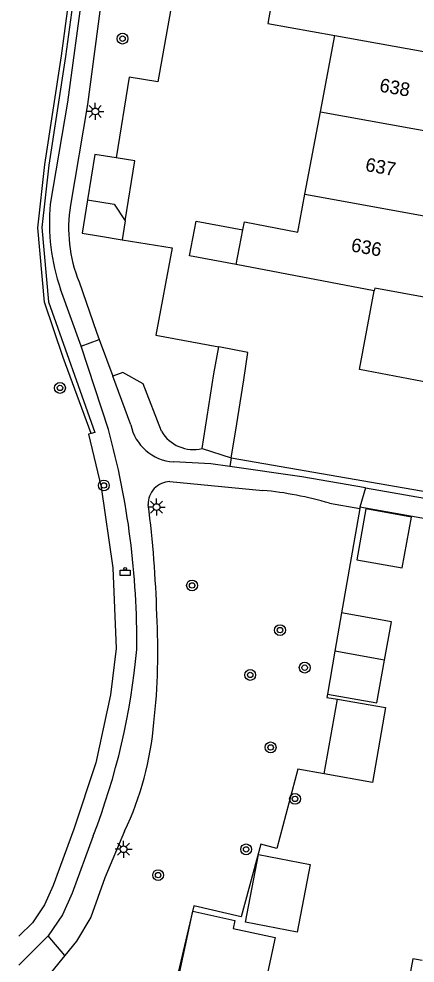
# Model space of a CAD drawing. Extents: x 132999 to 136000, y 398499 to 400501.
# Drawn here: x 133000 to 133029.2, y 399832.1 to 399901.5 of the extents above; entities that cross this region are included whole.
import ezdxf

# ---------------------------------------------------------------- set-up
doc = ezdxf.new("R2010")
doc.units = 0
for name, color, linetype in [('gg-afsc-erfafscheiding', 7, 'Continuous'), ('gg-anno-huisnummerreeks BGT', 7, 'Continuous'), ('gg-bbg-gedigitaliseerde bebouwing', 7, 'Continuous'), ('gg-bbg-gedigitaliseerde bijgebouw', 7, 'Continuous'), ('gg-bbg-luifel en loopbrug', 7, 'Continuous'), ('gg-bbg-tussenscheiding', 7, 'Continuous'), ('gg-knt-verharding', 7, 'Continuous'), ('gt-grn-groengrens', 7, 'Continuous'), ('gt-grn-weggrens', 7, 'Continuous'), ('gt-symb-afvalbak', 7, 'Continuous'), ('gt-symb-boom', 7, 'Continuous'), ('gt-symb-lichtmast', 7, 'Continuous')]:
    doc.layers.add(name, color=color, linetype=linetype)

# ---------------------------------------------------------------- blocks, each defined once
blk = doc.blocks.new('gt0-BOOM')
at = {"layer": 'gt-symb-boom'}
for radius in [0.4, 0.2]:
    blk.add_circle((0, 0), radius, dxfattribs=at)
blk = doc.blocks.new('gt0-LMAST')
at = {"layer": 'gt-symb-lichtmast'}
for p, q in [((-0.182, 0.173), (-0.447, 0.438)), ((-0.005, 0.246), (-0.005, 0.621)), ((0.172, 0.173), (0.437, 0.438)), ((-0.255, -0.004), (-0.63, -0.004)), ((-0.182, -0.181), (-0.447, -0.446)), ((-0.005, -0.254), (-0.005, -0.629)), ((0.437, -0.446), (0.172, -0.181)), ((0.245, -0.004), (0.62, -0.004))]:
    blk.add_line(p, q, dxfattribs=at)
blk.add_circle((-0.005, -0.004), 0.25, dxfattribs=at)
blk = doc.blocks.new('gt0-ABAK')
at = {"layer": 'gt-symb-afvalbak'}
blk.add_lwpolyline([(0.375, -0.5), (-0.375, -0.5), (-0.375, -0.1), (0.375, -0.1)], close=True, dxfattribs=at)
blk.add_circle((0, 0), 0.1, dxfattribs=at)

msp = doc.modelspace()

# ---------------------------------------------------------------- linework, layer by layer
at = {"layer": 'gg-afsc-erfafscheiding'}
for p, q in [((133015.633, 399869.227), (133015.94, 399871.112)), ((133015.633, 399869.227), (133041.374, 399864.772)), ((133025.091, 399865.505), (133023.755, 399857.817)), ((133025.106, 399865.591), (133025.091, 399865.505)), ((133034.58, 399863.908), (133025.106, 399865.591))]:
    msp.add_line(p, q, dxfattribs=at)
for points in [[(133025.876, 399914.061), (133010.42, 399916.932), (133008.991, 399909.321), (133010.141, 399909.105), (133009.081, 399903.187), (133011.287, 399902.792), (133010.223, 399896.872), (133008.12, 399897.21), (133007.167, 399891.286)], [(133007.615, 399885.259), (133011.288, 399884.668), (133010.095, 399878.251), (133014.715, 399877.382)], [(133015.94, 399871.112), (133016.565, 399874.953), (133016.861, 399876.978), (133014.715, 399877.382)], [(133023.459, 399851.462), (133026.989, 399850.849), (133026.03, 399845.332), (133022.48, 399845.979)], [(133022.717, 399851.846), (133022.674, 399851.599), (133023.459, 399851.462)], [(133022.48, 399845.979), (133020.548, 399846.331), (133018.992, 399840.49), (133017.815, 399840.81), (133016.358, 399835.454), (133012.871, 399836.272), (133011.232, 399829.283), (133005.706, 399830.41), (133004.629, 399824.587)]]:
    msp.add_lwpolyline(points, dxfattribs=at)
at = {"layer": 'gg-bbg-gedigitaliseerde bebouwing'}
for p, q in [((133022.208, 399894.669), (133023.271, 399900.283)), ((133021.059, 399888.603), (133022.208, 399894.669)), ((133016.008, 399883.429), (133016.491, 399885.984)), ((133026.168, 399881.505), (133016.008, 399883.429)), ((133029.697, 399832.253), (133029.012, 399832.379))]:
    msp.add_line(p, q, dxfattribs=at)
for points in [[(133021.438, 399906.728), (133019.376, 399907.096), (133018.319, 399901.166), (133023.271, 399900.283)], [(133016.491, 399885.984), (133016.603, 399886.574), (133020.534, 399885.829), (133021.059, 399888.603)], [(133030.748, 399874.634), (133025.07, 399875.71), (133026.168, 399881.505)], [(133029.012, 399832.379), (133028.426, 399829.182), (133024.472, 399829.908), (133023.956, 399827.095)]]:
    msp.add_lwpolyline(points, dxfattribs=at)
at = {"layer": 'gg-bbg-gedigitaliseerde bijgebouw'}
for p, q in [((133005.05, 399888.203), (133004.653, 399885.735)), ((133007.837, 399886.641), (133007.615, 399885.259)), ((133004.653, 399885.735), (133006.021, 399885.515)), ((133006.021, 399885.515), (133007.615, 399885.259)), ((133023.265, 399854.999), (133022.717, 399851.846)), ((133026.924, 399854.342), (133023.265, 399854.999))]:
    msp.add_line(p, q, dxfattribs=at)
for points in [[(133005.05, 399888.203), (133007.025, 399887.886), (133007.837, 399886.641)], [(133025.549, 399865.466), (133024.878, 399861.726), (133028.224, 399861.125), (133028.896, 399864.865), (133025.549, 399865.466)], [(133022.717, 399851.846), (133026.359, 399851.192), (133026.924, 399854.342)], [(133016.673, 399835.069), (133017.636, 399840.046), (133021.447, 399839.309), (133020.484, 399834.331), (133016.673, 399835.069)]]:
    msp.add_lwpolyline(points, dxfattribs=at)
at = {"layer": 'gg-bbg-luifel en loopbrug'}
msp.add_line((133023.755, 399857.817), (133023.265, 399854.999), dxfattribs=at)
for points in [[(133007.167, 399891.286), (133005.587, 399891.54), (133005.05, 399888.203)], [(133007.837, 399886.641), (133008.549, 399891.064), (133007.167, 399891.286)], [(133016.008, 399883.429), (133012.569, 399884.08), (133013.052, 399886.634), (133016.491, 399885.984)], [(133026.924, 399854.342), (133027.43, 399857.157), (133023.755, 399857.817)], [(133012.801, 399835.871), (133015.894, 399835.206), (133015.765, 399834.607), (133018.857, 399833.942), (133017.563, 399827.922), (133011.378, 399829.252), (133012.801, 399835.871)]]:
    msp.add_lwpolyline(points, dxfattribs=at)
at = {"layer": 'gg-bbg-tussenscheiding'}
for p, q in [((133023.271, 399900.283), (133032.186, 399898.665)), ((133022.208, 399894.669), (133034.352, 399892.462)), ((133021.059, 399888.603), (133030.107, 399886.981))]:
    msp.add_line(p, q, dxfattribs=at)
msp.add_lwpolyline([(133032.28, 399880.78), (133032.245, 399880.59), (133026.203, 399881.695), (133026.168, 399881.505)], dxfattribs=at)
at = {"layer": 'gg-knt-verharding'}
for p, q in [((133004.591, 399877.434), (133003.064, 399881.633)), ((133005.913, 399877.924), (133006.912, 399875.227)), ((133006.592, 399871.313), (133004.591, 399877.434)), ((133008.238, 399871.647), (133006.912, 399875.227)), ((133014.135, 399868.775), (133011.383, 399868.927)), ((133015.539, 399868.574), (133014.135, 399868.775)), ((133011.116, 399867.477), (133017.963, 399866.826)), ((133022.868, 399865.881), (133025.091, 399865.505)), ((133000, 399831.911), (133002.155, 399834.073)), ((133003.376, 399832.611), (133002.397, 399831.419))]:
    msp.add_line(p, q, dxfattribs=at)
for points in [[(133006.632, 399908.424), (133006.137, 399903.39), (133005.063, 399895.209), (133003.798, 399887.796)], [(133004.853, 399906.816), (133004.692, 399903.551), (133003.592, 399895.378), (133002.311, 399887.879)], [(133004.434, 399882.159), (133005.715, 399878.459), (133005.913, 399877.924)], [(133025.528, 399867.003), (133020.828, 399867.816), (133015.539, 399868.574)], [(133025.528, 399867.003), (133038.14, 399864.82), (133041.251, 399864.19)], [(133007.783, 399841.757), (133006.336, 399838.335), (133005.291, 399835.44), (133004.246, 399833.67), (133003.376, 399832.611)], [(133005.472, 399841.414), (133003.924, 399837.209), (133003.201, 399835.6), (133002.155, 399834.073)]]:
    msp.add_lwpolyline(points, dxfattribs=at)
for centre, radius, start, end in [((133017.193, 399886.505), 14.946, 174.72436, 199.02413), ((133014.177, 399886.113), 10.515, 170.78815, 202.08631), ((132950.037, 399855.808), 58.642, 359.33851, 15.33142), ((133011.596, 399872.352), 3.431, 191.8512, 266.43805), ((133011.168, 399865.833), 1.645, 91.8063, 181.95173), ((133015.621, 399841.467), 25.467, 73.46675, 84.72321), ((132931.558, 399855.646), 78.622, 1.48598, 7.40347), ((132964.573, 399854.954), 45.662, 353.46404, 3.4295), ((132958.662, 399859.577), 50.21, 338.79312, 354.92009), ((132987.033, 399851.637), 22.982, 334.5388, 355.30521)]:
    msp.add_arc(centre, radius, start, end, dxfattribs=at)
at = {"layer": 'gt-grn-groengrens'}
for p, q in [((133005.316, 399871.008), (133005.134, 399870.965)), ((133013.497, 399869.915), (133015.633, 399869.227)), ((133015.633, 399869.227), (133015.539, 399868.574)), ((133022.48, 399845.979), (133023.459, 399851.462))]:
    msp.add_line(p, q, dxfattribs=at)
for points in [[(133005.316, 399871.008), (133003.265, 399876.589), (133001.896, 399880.672), (133001.394, 399886.144), (133001.921, 399890.782), (133003.132, 399898.792), (133004.451, 399908.497), (133005.594, 399917.933), (133010.83, 399930.109), (133011.818, 399932.101), (133015.526, 399937.498), (133020.49, 399942.133)], [(133020.49, 399942.133), (133020.695, 399941.914), (133015.731, 399937.279), (133012.087, 399931.967), (133011.099, 399929.975), (133007.759, 399922.47), (133005.892, 399917.897), (133004.749, 399908.461), (133003.429, 399898.747), (133002.217, 399890.737), (133001.693, 399886.171), (133002.194, 399880.7), (133005.593, 399871.086), (133005.316, 399871.008)], [(133013.497, 399869.915), (133014.344, 399875.408), (133014.715, 399877.382)], [(133010.497, 399871.179), (133009.159, 399874.651), (133007.661, 399875.505), (133006.912, 399875.227)], [(133005.134, 399870.965), (133006.06, 399867.055), (133006.929, 399861.124), (133007.171, 399855.194), (133006.745, 399851.796), (133005.665, 399846.801), (133004.055, 399841.908), (133002.534, 399837.776), (133001.888, 399836.337), (133000.995, 399835.034), (133000, 399834.036)]]:
    msp.add_lwpolyline(points, dxfattribs=at)
msp.add_arc((133012.834, 399872.534), 2.702, 210.10867, 284.1967, dxfattribs=at)
at = {"layer": 'gt-grn-weggrens'}
for p, q in [((133004.591, 399877.434), (133005.913, 399877.924)), ((133025.528, 399867.003), (133025.106, 399865.591)), ((133003.376, 399832.611), (133002.155, 399834.073))]:
    msp.add_line(p, q, dxfattribs=at)

# ---------------------------------------------------------------- block references
at = {"layer": 'gt-symb-afvalbak'}
msp.add_blockref('gt0-ABAK', (133007.828, 399861.064), dxfattribs=at)
at = {"layer": 'gt-symb-boom'}
for p in [(133007.632, 399900.051), (133006.256, 399867.189), (133012.753, 399859.833), (133019.225, 399856.55), (133021.042, 399853.791), (133017.031, 399853.254), (133018.535, 399847.923), (133020.33, 399844.14), (133016.731, 399840.424), (133010.254, 399838.53)]:
    msp.add_blockref('gt0-BOOM', p, dxfattribs=at)
at = {"layer": 'gt-symb-boom', "rotation": 71.27513193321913}
msp.add_blockref('gt0-BOOM', (133003.025, 399874.361), dxfattribs=at)
at = {"layer": 'gt-symb-lichtmast'}
for p in [(133005.634, 399894.699), (133010.142, 399865.603), (133007.714, 399840.438)]:
    msp.add_blockref('gt0-LMAST', p, dxfattribs=at)

# ---------------------------------------------------------------- texts
at = {"layer": 'gg-anno-huisnummerreeks BGT'}
for s, rotation, p in [('638', 350.1, (133026.498, 399896.162)), ('637', 349.9, (133025.456, 399890.326)), ('636', 349.9, (133024.404, 399884.413))]:
    msp.add_text(s, height=1, rotation=rotation, dxfattribs=at).set_placement(p)

doc.saveas('drawing.dxf')
